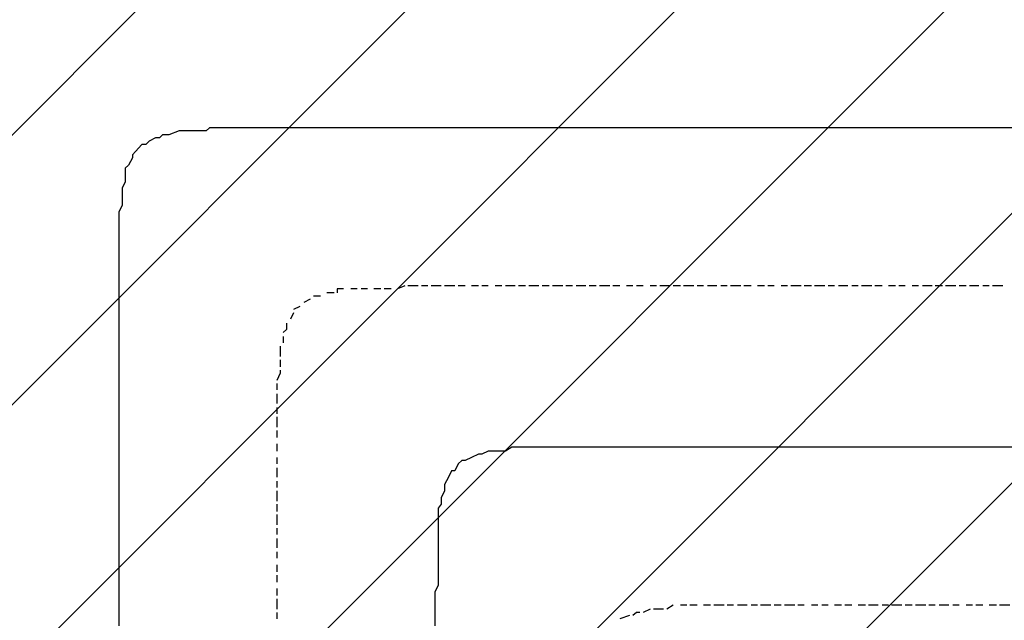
# Model space of a CAD drawing. Extents: x 997 to 109698, y 921 to 94021.
# Tile 667 of 718: x 28711 to 29951, y 57186 to 57941. Entities that reach past the tile are written whole.
import ezdxf

# ---------------------------------------------------------------- set-up
doc = ezdxf.new("R2010")
doc.units = 0
doc.header["$MEASUREMENT"] = 0
doc.layers.add('12', color=7, linetype='CONTINUOUS')
doc.layers.add('28', color=7, linetype='CONTINUOUS')

msp = doc.modelspace()

# ---------------------------------------------------------------- linework, layer by layer
at = {"layer": '12', "color": 5}
for p, q in [((28898.630503, 57796.563401), (28890.630503, 57796.563401)), ((28911.630503, 57801.563401), (28898.630503, 57796.563401)), ((28919.630503, 57801.563401), (28911.630503, 57801.563401)), ((28928.630503, 57801.563401), (28919.630503, 57801.563401)), ((28941.630503, 57801.563401), (28928.630503, 57801.563401)), ((28962.630503, 57805.563401), (28949.630503, 57805.563401)), ((28970.630503, 57805.563401), (28962.630503, 57805.563401)), ((28979.630503, 57805.563401), (28970.630503, 57805.563401)), ((28991.630503, 57805.563401), (28979.630503, 57805.563401)), ((29000.630503, 57805.563401), (28991.630503, 57805.563401)), ((29008.630503, 57805.563401), (29000.630503, 57805.563401)), ((29021.630503, 57805.563401), (29008.630503, 57805.563401)), ((29029.630503, 57805.563401), (29021.630503, 57805.563401)), ((29034.630503, 57805.563401), (29029.630503, 57805.563401)), ((29038.630503, 57805.563401), (29034.630503, 57805.563401)), ((29051.630503, 57805.563401), (29038.630503, 57805.563401)), ((29059.630503, 57805.563401), (29051.630503, 57805.563401)), ((29072.630503, 57805.563401), (29059.630503, 57805.563401)), ((29080.630503, 57805.563401), (29072.630503, 57805.563401)), ((29089.630503, 57805.563401), (29080.630503, 57805.563401)), ((29101.630503, 57805.563401), (29089.630503, 57805.563401)), ((29110.630503, 57805.563401), (29101.630503, 57805.563401)), ((29118.630503, 57805.563401), (29110.630503, 57805.563401)), ((29131.630503, 57805.563401), (29118.630503, 57805.563401)), ((29140.630503, 57805.563401), (29131.630503, 57805.563401)), ((29148.630503, 57805.563401), (29140.630503, 57805.563401)), ((29161.630503, 57805.563401), (29148.630503, 57805.563401)), ((29169.630503, 57805.563401), (29161.630503, 57805.563401)), ((29178.630503, 57805.563401), (29169.630503, 57805.563401)), ((29190.630503, 57805.563401), (29178.630503, 57805.563401)), ((29199.630503, 57805.563401), (29190.630503, 57805.563401)), ((29212.630503, 57805.563401), (29199.630503, 57805.563401)), ((29220.630503, 57805.563401), (29212.630503, 57805.563401)), ((29228.630503, 57805.563401), (29220.630503, 57805.563401)), ((29241.630503, 57805.563401), (29228.630503, 57805.563401)), ((29250.630503, 57805.563401), (29241.630503, 57805.563401)), ((29258.630503, 57805.563401), (29250.630503, 57805.563401)), ((29271.630503, 57805.563401), (29258.630503, 57805.563401)), ((29279.630503, 57805.563401), (29271.630503, 57805.563401)), ((29288.630503, 57805.563401), (29279.630503, 57805.563401)), ((29300.630503, 57805.563401), (29288.630503, 57805.563401)), ((29309.630503, 57805.563401), (29300.630503, 57805.563401)), ((29322.630503, 57805.563401), (29309.630503, 57805.563401)), ((29330.630503, 57805.563401), (29322.630503, 57805.563401)), ((29338.630503, 57805.563401), (29330.630503, 57805.563401)), ((29351.630503, 57805.563401), (29338.630503, 57805.563401)), ((29360.630503, 57805.563401), (29351.630503, 57805.563401)), ((29368.630503, 57805.563401), (29360.630503, 57805.563401)), ((29381.630503, 57805.563401), (29368.630503, 57805.563401)), ((29389.630503, 57805.563401), (29381.630503, 57805.563401)), ((29398.630503, 57805.563401), (29389.630503, 57805.563401)), ((29411.630503, 57805.563401), (29398.630503, 57805.563401)), ((29419.630503, 57805.563401), (29411.630503, 57805.563401)), ((29432.630503, 57805.563401), (29419.630503, 57805.563401)), ((29440.630503, 57805.563401), (29432.630503, 57805.563401)), ((29449.630503, 57805.563401), (29440.630503, 57805.563401)), ((29461.630503, 57805.563401), (29449.630503, 57805.563401)), ((29470.630503, 57805.563401), (29461.630503, 57805.563401)), ((29478.630503, 57805.563401), (29470.630503, 57805.563401)), ((29491.630503, 57805.563401), (29478.630503, 57805.563401)), ((29499.630503, 57805.563401), (29491.630503, 57805.563401)), ((29508.630503, 57805.563401), (29499.630503, 57805.563401)), ((29521.630503, 57805.563401), (29508.630503, 57805.563401)), ((29529.630503, 57805.563401), (29521.630503, 57805.563401)), ((29542.630503, 57805.563401), (29529.630503, 57805.563401)), ((29550.630503, 57805.563401), (29542.630503, 57805.563401)), ((29559.630503, 57805.563401), (29550.630503, 57805.563401)), ((29571.630503, 57805.563401), (29559.630503, 57805.563401)), ((29580.630503, 57805.563401), (29571.630503, 57805.563401)), ((29588.630503, 57805.563401), (29580.630503, 57805.563401)), ((29601.630503, 57805.563401), (29588.630503, 57805.563401)), ((29609.630503, 57805.563401), (29601.630503, 57805.563401)), ((29618.630503, 57805.563401), (29609.630503, 57805.563401)), ((29631.630503, 57805.563401), (29618.630503, 57805.563401)), ((29639.630503, 57805.563401), (29631.630503, 57805.563401)), ((29652.630503, 57805.563401), (29639.630503, 57805.563401)), ((29660.630503, 57805.563401), (29652.630503, 57805.563401)), ((29669.630503, 57805.563401), (29660.630503, 57805.563401)), ((29681.630503, 57805.563401), (29669.630503, 57805.563401)), ((29690.630503, 57805.563401), (29681.630503, 57805.563401)), ((29698.630503, 57805.563401), (29690.630503, 57805.563401)), ((29711.630503, 57805.563401), (29698.630503, 57805.563401)), ((29720.630503, 57805.563401), (29711.630503, 57805.563401)), ((29728.630503, 57805.563401), (29720.630503, 57805.563401)), ((29741.630503, 57805.563401), (29728.630503, 57805.563401)), ((29749.630503, 57805.563401), (29741.630503, 57805.563401)), ((29758.630503, 57805.563401), (29749.630503, 57805.563401)), ((29770.630503, 57805.563401), (29758.630503, 57805.563401)), ((29779.630503, 57805.563401), (29770.630503, 57805.563401)), ((29791.630503, 57805.563401), (29779.630503, 57805.563401)), ((29800.630503, 57805.563401), (29791.630503, 57805.563401)), ((29808.630503, 57805.563401), (29800.630503, 57805.563401)), ((29821.630503, 57805.563401), (29808.630503, 57805.563401)), ((29830.630503, 57805.563401), (29821.630503, 57805.563401)), ((29838.630503, 57805.563401), (29830.630503, 57805.563401)), ((29851.630503, 57805.563401), (29838.630503, 57805.563401)), ((29859.630503, 57805.563401), (29851.630503, 57805.563401)), ((29868.630503, 57805.563401), (29859.630503, 57805.563401)), ((29880.630503, 57805.563401), (29868.630503, 57805.563401)), ((29889.630503, 57805.563401), (29880.630503, 57805.563401)), ((29902.630503, 57805.563401), (29889.630503, 57805.563401)), ((29910.630503, 57805.563401), (29902.630503, 57805.563401)), ((29918.630503, 57805.563401), (29910.630503, 57805.563401)), ((29931.630503, 57805.563401), (29918.630503, 57805.563401)), ((29940.630503, 57805.563401), (29931.630503, 57805.563401)), ((29948.630503, 57805.563401), (29940.630503, 57805.563401)), ((29961.630503, 57805.563401), (29948.630503, 57805.563401)), ((28864.630503, 57784.563401), (28856.630503, 57775.563401)), ((28881.630503, 57792.563401), (28873.630503, 57788.563401)), ((28852.630503, 57767.563401), (28847.630503, 57758.563401)), ((28843.630503, 57750.563401), (28843.630503, 57737.563401)), ((28843.630503, 57737.563401), (28839.630503, 57729.563401)), ((28839.630503, 57729.563401), (28839.630503, 57720.563401)), ((28839.630503, 57720.563401), (28839.630503, 57707.563401)), ((28839.630503, 57707.563401), (28835.630503, 57699.563401)), ((28835.630503, 57699.563401), (28835.630503, 57691.563401)), ((28835.630503, 57691.563401), (28835.630503, 57678.563401)), ((28835.630503, 57678.563401), (28835.630503, 57669.563401)), ((28835.630503, 57669.563401), (28835.630503, 57661.563401)), ((28835.630503, 57661.563401), (28835.630503, 57648.563401)), ((28835.630503, 57648.563401), (28835.630503, 57640.563401)), ((28835.630503, 57640.563401), (28835.630503, 57627.563401)), ((28835.630503, 57627.563401), (28835.630503, 57619.563401)), ((28835.630503, 57619.563401), (28835.630503, 57610.563401)), ((28835.630503, 57610.563401), (28835.630503, 57606.563401)), ((28835.630503, 57606.563401), (28835.630503, 57597.563401)), ((28835.630503, 57597.563401), (28835.630503, 57585.563401)), ((28835.630503, 57585.563401), (28835.630503, 57576.563401)), ((28835.630503, 57576.563401), (28835.630503, 57568.563401)), ((28835.630503, 57568.563401), (28835.630503, 57555.563401)), ((28835.630503, 57555.563401), (28835.630503, 57547.563401)), ((28835.630503, 57547.563401), (28835.630503, 57538.563401)), ((28835.630503, 57538.563401), (28835.630503, 57525.563401)), ((28835.630503, 57525.563401), (28835.630503, 57517.563401)), ((28835.630503, 57517.563401), (28835.630503, 57508.563401)), ((28835.630503, 57508.563401), (28835.630503, 57496.563401)), ((28835.630503, 57496.563401), (28835.630503, 57487.563401)), ((28835.630503, 57487.563401), (28835.630503, 57475.563401)), ((28835.630503, 57475.563401), (28835.630503, 57466.563401)), ((28835.630503, 57466.563401), (28835.630503, 57458.563401)), ((28835.630503, 57458.563401), (28835.630503, 57445.563401)), ((28835.630503, 57445.563401), (28835.630503, 57437.563401)), ((28835.630503, 57437.563401), (28835.630503, 57428.563401)), ((28835.630503, 57428.563401), (28835.630503, 57415.563401)), ((28835.630503, 57415.563401), (28835.630503, 57407.563401)), ((28835.630503, 57407.563401), (28835.630503, 57398.563401)), ((29330.630503, 57403.563401), (29322.630503, 57398.563401)), ((29338.630503, 57403.563401), (29330.630503, 57403.563401)), ((29351.630503, 57403.563401), (29338.630503, 57403.563401)), ((29360.630503, 57403.563401), (29351.630503, 57403.563401)), ((29368.630503, 57403.563401), (29360.630503, 57403.563401)), ((29381.630503, 57403.563401), (29368.630503, 57403.563401)), ((29389.630503, 57403.563401), (29381.630503, 57403.563401)), ((29398.630503, 57403.563401), (29389.630503, 57403.563401)), ((29411.630503, 57403.563401), (29398.630503, 57403.563401)), ((29419.630503, 57403.563401), (29411.630503, 57403.563401)), ((29432.630503, 57403.563401), (29419.630503, 57403.563401)), ((29436.630503, 57403.563401), (29432.630503, 57403.563401)), ((29440.630503, 57403.563401), (29436.630503, 57403.563401)), ((29449.630503, 57403.563401), (29440.630503, 57403.563401)), ((29461.630503, 57403.563401), (29449.630503, 57403.563401)), ((29470.630503, 57403.563401), (29461.630503, 57403.563401)), ((29478.630503, 57403.563401), (29470.630503, 57403.563401)), ((29491.630503, 57403.563401), (29478.630503, 57403.563401)), ((29499.630503, 57403.563401), (29491.630503, 57403.563401)), ((29508.630503, 57403.563401), (29499.630503, 57403.563401)), ((29521.630503, 57403.563401), (29508.630503, 57403.563401)), ((29529.630503, 57403.563401), (29521.630503, 57403.563401)), ((29542.630503, 57403.563401), (29529.630503, 57403.563401)), ((29550.630503, 57403.563401), (29542.630503, 57403.563401)), ((29559.630503, 57403.563401), (29550.630503, 57403.563401)), ((29571.630503, 57403.563401), (29559.630503, 57403.563401)), ((29580.630503, 57403.563401), (29571.630503, 57403.563401)), ((29588.630503, 57403.563401), (29580.630503, 57403.563401)), ((29601.630503, 57403.563401), (29588.630503, 57403.563401)), ((29609.630503, 57403.563401), (29601.630503, 57403.563401)), ((29618.630503, 57403.563401), (29609.630503, 57403.563401)), ((29631.630503, 57403.563401), (29618.630503, 57403.563401)), ((29639.630503, 57403.563401), (29631.630503, 57403.563401)), ((29652.630503, 57403.563401), (29639.630503, 57403.563401)), ((29660.630503, 57403.563401), (29652.630503, 57403.563401)), ((29669.630503, 57403.563401), (29660.630503, 57403.563401)), ((29681.630503, 57403.563401), (29669.630503, 57403.563401)), ((29690.630503, 57403.563401), (29681.630503, 57403.563401)), ((29698.630503, 57403.563401), (29690.630503, 57403.563401)), ((29711.630503, 57403.563401), (29698.630503, 57403.563401)), ((29720.630503, 57403.563401), (29711.630503, 57403.563401)), ((29728.630503, 57403.563401), (29720.630503, 57403.563401)), ((29741.630503, 57403.563401), (29728.630503, 57403.563401)), ((29749.630503, 57403.563401), (29741.630503, 57403.563401)), ((29758.630503, 57403.563401), (29749.630503, 57403.563401)), ((29770.630503, 57403.563401), (29758.630503, 57403.563401)), ((29779.630503, 57403.563401), (29770.630503, 57403.563401)), ((29791.630503, 57403.563401), (29779.630503, 57403.563401)), ((29800.630503, 57403.563401), (29791.630503, 57403.563401)), ((29808.630503, 57403.563401), (29800.630503, 57403.563401)), ((29821.630503, 57403.563401), (29808.630503, 57403.563401)), ((29830.630503, 57403.563401), (29821.630503, 57403.563401)), ((29838.630503, 57403.563401), (29830.630503, 57403.563401)), ((29851.630503, 57403.563401), (29838.630503, 57403.563401)), ((29859.630503, 57403.563401), (29851.630503, 57403.563401)), ((29868.630503, 57403.563401), (29859.630503, 57403.563401)), ((29880.630503, 57403.563401), (29868.630503, 57403.563401)), ((29889.630503, 57403.563401), (29880.630503, 57403.563401)), ((29902.630503, 57403.563401), (29889.630503, 57403.563401)), ((29910.630503, 57403.563401), (29902.630503, 57403.563401)), ((29918.630503, 57403.563401), (29910.630503, 57403.563401)), ((29931.630503, 57403.563401), (29918.630503, 57403.563401)), ((29940.630503, 57403.563401), (29931.630503, 57403.563401)), ((29948.630503, 57403.563401), (29940.630503, 57403.563401)), ((29961.630503, 57403.563401), (29948.630503, 57403.563401)), ((28835.630503, 57398.563401), (28835.630503, 57386.563401)), ((29279.630503, 57390.563401), (29271.630503, 57386.563401)), ((29300.630503, 57398.563401), (29292.630503, 57394.563401)), ((29309.630503, 57398.563401), (29300.630503, 57398.563401)), ((29322.630503, 57398.563401), (29309.630503, 57398.563401)), ((28835.630503, 57386.563401), (28835.630503, 57377.563401)), ((28835.630503, 57377.563401), (28835.630503, 57365.563401)), ((29262.630503, 57382.563401), (29258.630503, 57373.563401)), ((28835.630503, 57365.563401), (28835.630503, 57356.563401)), ((29250.630503, 57365.563401), (29245.630503, 57356.563401)), ((28835.630503, 57356.563401), (28835.630503, 57348.563401)), ((29245.630503, 57356.563401), (29245.630503, 57348.563401)), ((28835.630503, 57348.563401), (28835.630503, 57335.563401)), ((29245.630503, 57348.563401), (29241.630503, 57339.563401)), ((29241.630503, 57339.563401), (29241.630503, 57331.563401)), ((28835.630503, 57335.563401), (28835.630503, 57326.563401)), ((28835.630503, 57326.563401), (28835.630503, 57318.563401)), ((28835.630503, 57318.563401), (28835.630503, 57305.563401)), ((29237.630503, 57318.563401), (29237.630503, 57310.563401)), ((28835.630503, 57305.563401), (28835.630503, 57297.563401)), ((29237.630503, 57310.563401), (29237.630503, 57297.563401)), ((28835.630503, 57297.563401), (28835.630503, 57288.563401)), ((28835.630503, 57288.563401), (28835.630503, 57276.563401)), ((29237.630503, 57297.563401), (29237.630503, 57288.563401)), ((29237.630503, 57288.563401), (29237.630503, 57280.563401)), ((28835.630503, 57276.563401), (28835.630503, 57267.563401)), ((29237.630503, 57280.563401), (29237.630503, 57267.563401)), ((28835.630503, 57267.563401), (28835.630503, 57255.563401)), ((29237.630503, 57267.563401), (29237.630503, 57259.563401)), ((28835.630503, 57255.563401), (28835.630503, 57246.563401)), ((29237.630503, 57259.563401), (29237.630503, 57250.563401)), ((28835.630503, 57246.563401), (28835.630503, 57238.563401)), ((28835.630503, 57238.563401), (28835.630503, 57225.563401)), ((29237.630503, 57250.563401), (29237.630503, 57238.563401)), ((29237.630503, 57238.563401), (29237.630503, 57229.563401)), ((29237.630503, 57229.563401), (29233.630503, 57221.563401)), ((28835.630503, 57225.563401), (28835.630503, 57216.563401)), ((28835.630503, 57216.563401), (28835.630503, 57208.563401)), ((29233.630503, 57221.563401), (29233.630503, 57208.563401)), ((28835.630503, 57208.563401), (28835.630503, 57195.563401)), ((29233.630503, 57208.563401), (29233.630503, 57204.563401)), ((29233.630503, 57204.563401), (29233.630503, 57195.563401)), ((28835.630503, 57195.563401), (28835.630503, 57187.563401)), ((29233.630503, 57195.563401), (29233.630503, 57187.563401)), ((28835.630503, 57187.563401), (28835.630503, 57178.563401)), ((29233.630503, 57187.563401), (29233.630503, 57178.563401))]:
    msp.add_line(p, q, dxfattribs=at)
at = {"layer": '12', "color": 1}
for p, q in [((29135.630503, 57602.563401), (29127.630503, 57602.563401)), ((29148.630503, 57602.563401), (29140.630503, 57602.563401)), ((29165.630503, 57602.563401), (29156.630503, 57602.563401)), ((29178.630503, 57602.563401), (29169.630503, 57602.563401)), ((29195.630503, 57606.563401), (29186.630503, 57602.563401)), ((29212.630503, 57606.563401), (29199.630503, 57606.563401)), ((29224.630503, 57606.563401), (29216.630503, 57606.563401)), ((29233.630503, 57606.563401), (29228.630503, 57606.563401)), ((29241.630503, 57606.563401), (29233.630503, 57606.563401)), ((29258.630503, 57606.563401), (29245.630503, 57606.563401)), ((29271.630503, 57606.563401), (29262.630503, 57606.563401)), ((29288.630503, 57606.563401), (29279.630503, 57606.563401)), ((29300.630503, 57606.563401), (29292.630503, 57606.563401)), ((29317.630503, 57606.563401), (29309.630503, 57606.563401)), ((29334.630503, 57606.563401), (29322.630503, 57606.563401)), ((29347.630503, 57606.563401), (29338.630503, 57606.563401)), ((29364.630503, 57606.563401), (29351.630503, 57606.563401)), ((29377.630503, 57606.563401), (29368.630503, 57606.563401)), ((29394.630503, 57606.563401), (29381.630503, 57606.563401)), ((29406.630503, 57606.563401), (29398.630503, 57606.563401)), ((29423.630503, 57606.563401), (29411.630503, 57606.563401)), ((29436.630503, 57606.563401), (29427.630503, 57606.563401)), ((29453.630503, 57606.563401), (29440.630503, 57606.563401)), ((29466.630503, 57606.563401), (29457.630503, 57606.563401)), ((29482.630503, 57606.563401), (29474.630503, 57606.563401)), ((29495.630503, 57606.563401), (29487.630503, 57606.563401)), ((29512.630503, 57606.563401), (29504.630503, 57606.563401)), ((29529.630503, 57606.563401), (29516.630503, 57606.563401)), ((29542.630503, 57606.563401), (29533.630503, 57606.563401)), ((29559.630503, 57606.563401), (29546.630503, 57606.563401)), ((29571.630503, 57606.563401), (29563.630503, 57606.563401)), ((29588.630503, 57606.563401), (29576.630503, 57606.563401)), ((29601.630503, 57606.563401), (29593.630503, 57606.563401)), ((29618.630503, 57606.563401), (29605.630503, 57606.563401)), ((29631.630503, 57606.563401), (29622.630503, 57606.563401)), ((29648.630503, 57606.563401), (29639.630503, 57606.563401)), ((29660.630503, 57606.563401), (29652.630503, 57606.563401)), ((29677.630503, 57606.563401), (29669.630503, 57606.563401)), ((29694.630503, 57606.563401), (29681.630503, 57606.563401)), ((29707.630503, 57606.563401), (29698.630503, 57606.563401)), ((29724.630503, 57606.563401), (29711.630503, 57606.563401)), ((29736.630503, 57606.563401), (29728.630503, 57606.563401)), ((29753.630503, 57606.563401), (29741.630503, 57606.563401)), ((29766.630503, 57606.563401), (29758.630503, 57606.563401)), ((29783.630503, 57606.563401), (29770.630503, 57606.563401)), ((29796.630503, 57606.563401), (29787.630503, 57606.563401)), ((29813.630503, 57606.563401), (29804.630503, 57606.563401)), ((29825.630503, 57606.563401), (29817.630503, 57606.563401)), ((29842.630503, 57606.563401), (29834.630503, 57606.563401)), ((29859.630503, 57606.563401), (29847.630503, 57606.563401)), ((29872.630503, 57606.563401), (29863.630503, 57606.563401)), ((29889.630503, 57606.563401), (29876.630503, 57606.563401)), ((29902.630503, 57606.563401), (29893.630503, 57606.563401)), ((29918.630503, 57606.563401), (29906.630503, 57606.563401)), ((29931.630503, 57606.563401), (29923.630503, 57606.563401)), ((29948.630503, 57606.563401), (29935.630503, 57606.563401)), ((29076.630503, 57589.563401), (29068.630503, 57585.563401)), ((29089.630503, 57593.563401), (29080.630503, 57593.563401)), ((29106.630503, 57597.563401), (29097.630503, 57597.563401)), ((29063.630503, 57580.563401), (29055.630503, 57576.563401)), ((29055.630503, 57572.563401), (29051.630503, 57564.563401)), ((29042.630503, 57542.563401), (29042.630503, 57534.563401)), ((29038.630503, 57530.563401), (29038.630503, 57517.563401)), ((29038.630503, 57513.563401), (29038.630503, 57504.563401)), ((29034.630503, 57483.563401), (29034.630503, 57475.563401)), ((29034.630503, 57470.563401), (29034.630503, 57458.563401)), ((29034.630503, 57453.563401), (29034.630503, 57445.563401)), ((29034.630503, 57441.563401), (29034.630503, 57428.563401)), ((29034.630503, 57424.563401), (29034.630503, 57415.563401)), ((29034.630503, 57407.563401), (29034.630503, 57403.563401)), ((29034.630503, 57403.563401), (29034.630503, 57398.563401)), ((29034.630503, 57390.563401), (29034.630503, 57382.563401)), ((29034.630503, 57377.563401), (29034.630503, 57365.563401)), ((29034.630503, 57360.563401), (29034.630503, 57352.563401)), ((29034.630503, 57348.563401), (29034.630503, 57335.563401)), ((29034.630503, 57331.563401), (29034.630503, 57322.563401)), ((29034.630503, 57318.563401), (29034.630503, 57305.563401)), ((29034.630503, 57301.563401), (29034.630503, 57293.563401)), ((29034.630503, 57288.563401), (29034.630503, 57276.563401)), ((29034.630503, 57271.563401), (29034.630503, 57263.563401)), ((29034.630503, 57255.563401), (29034.630503, 57246.563401)), ((29034.630503, 57242.563401), (29034.630503, 57233.563401)), ((29034.630503, 57225.563401), (29034.630503, 57216.563401)), ((29034.630503, 57212.563401), (29034.630503, 57199.563401)), ((29533.630503, 57204.563401), (29525.630503, 57199.563401)), ((29550.630503, 57204.563401), (29542.630503, 57204.563401)), ((29563.630503, 57204.563401), (29554.630503, 57204.563401)), ((29580.630503, 57204.563401), (29571.630503, 57204.563401)), ((29597.630503, 57204.563401), (29584.630503, 57204.563401)), ((29609.630503, 57204.563401), (29601.630503, 57204.563401)), ((29626.630503, 57204.563401), (29614.630503, 57204.563401)), ((29635.630503, 57204.563401), (29631.630503, 57204.563401)), ((29639.630503, 57204.563401), (29635.630503, 57204.563401)), ((29656.630503, 57204.563401), (29643.630503, 57204.563401)), ((29669.630503, 57204.563401), (29660.630503, 57204.563401)), ((29686.630503, 57204.563401), (29673.630503, 57204.563401)), ((29698.630503, 57204.563401), (29690.630503, 57204.563401)), ((29715.630503, 57204.563401), (29707.630503, 57204.563401)), ((29728.630503, 57204.563401), (29720.630503, 57204.563401)), ((29745.630503, 57204.563401), (29736.630503, 57204.563401)), ((29758.630503, 57204.563401), (29749.630503, 57204.563401)), ((29775.630503, 57204.563401), (29766.630503, 57204.563401)), ((29791.630503, 57204.563401), (29779.630503, 57204.563401)), ((29804.630503, 57204.563401), (29796.630503, 57204.563401)), ((29821.630503, 57204.563401), (29808.630503, 57204.563401)), ((29834.630503, 57204.563401), (29825.630503, 57204.563401)), ((29851.630503, 57204.563401), (29838.630503, 57204.563401)), ((29863.630503, 57204.563401), (29855.630503, 57204.563401)), ((29880.630503, 57204.563401), (29868.630503, 57204.563401)), ((29893.630503, 57204.563401), (29885.630503, 57204.563401)), ((29910.630503, 57204.563401), (29902.630503, 57204.563401)), ((29923.630503, 57204.563401), (29914.630503, 57204.563401)), ((29940.630503, 57204.563401), (29931.630503, 57204.563401)), ((29957.630503, 57204.563401), (29944.630503, 57204.563401)), ((29034.630503, 57195.563401), (29034.630503, 57187.563401)), ((29478.630503, 57191.563401), (29466.630503, 57187.563401)), ((29504.630503, 57199.563401), (29495.630503, 57195.563401)), ((29521.630503, 57199.563401), (29508.630503, 57199.563401))]:
    msp.add_line(p, q, dxfattribs=at)
at = {"layer": '12', "color": 5}
for points in [[(28890.630503, 57796.563401), (28886.630503, 57792.563401), (28881.630503, 57792.563401)], [(28949.630503, 57805.563401), (28945.630503, 57801.563401), (28941.630503, 57801.563401)], [(28873.630503, 57788.563401), (28869.630503, 57784.563401), (28864.630503, 57784.563401)], [(28856.630503, 57775.563401), (28852.630503, 57771.563401), (28852.630503, 57767.563401)], [(28847.630503, 57758.563401), (28843.630503, 57754.563401), (28843.630503, 57750.563401)], [(29292.630503, 57394.563401), (29288.630503, 57394.563401), (29279.630503, 57390.563401)], [(29271.630503, 57386.563401), (29267.630503, 57386.563401), (29262.630503, 57382.563401)], [(29258.630503, 57373.563401), (29254.630503, 57373.563401), (29250.630503, 57365.563401)], [(29241.630503, 57331.563401), (29237.630503, 57326.563401), (29237.630503, 57318.563401)]]:
    msp.add_lwpolyline(points, dxfattribs=at)
at = {"layer": '12', "color": 1}
for points in [[(29118.630503, 57602.563401), (29110.630503, 57602.563401), (29110.630503, 57597.563401)], [(29046.630503, 57559.563401), (29046.630503, 57551.563401), (29042.630503, 57547.563401)], [(29038.630503, 57500.563401), (29038.630503, 57496.563401), (29034.630503, 57487.563401)], [(29491.630503, 57195.563401), (29487.630503, 57195.563401), (29482.630503, 57191.563401)]]:
    msp.add_lwpolyline(points, dxfattribs=at)
at = {"layer": '28', "color": 2}
for p, q in [((14325.328295, 43420.658275), (29590.625258, 58685.955237)), ((14664.73955, 43420.658275), (29930.036513, 58685.955237)), ((14872.636205, 43289.143675), (30269.447768, 58685.955237)), ((14872.636205, 42949.73242), (30608.859023, 58685.955237)), ((14872.636205, 42610.321165), (30948.270278, 58685.955237)), ((14872.636205, 42270.90991), (31287.681533, 58685.955237))]:
    msp.add_line(p, q, dxfattribs=at)

doc.saveas('drawing.dxf')
